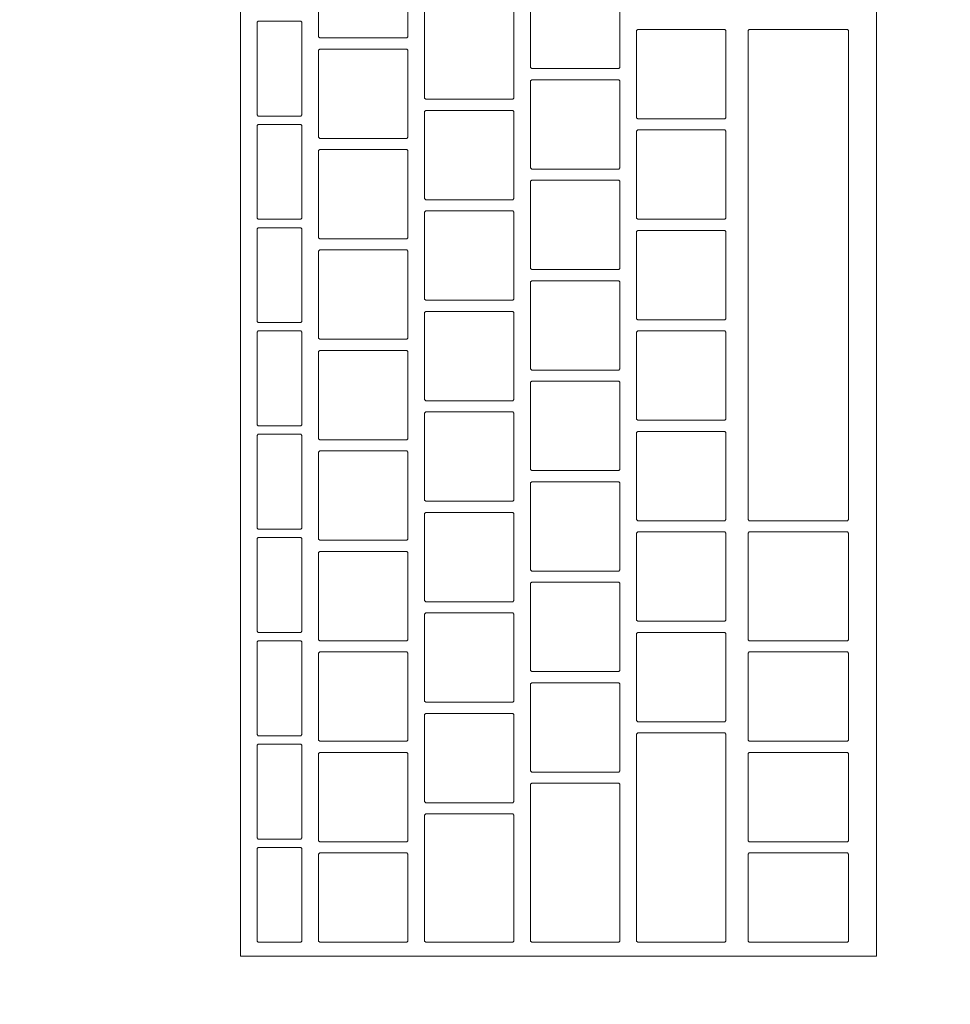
# Model space of a CAD drawing. Header units: metres. Extents: x -4 to 99, y -11 to 17.
# Tile 648 of 656: x 54.95 to 55.117, y 11.818 to 11.995. Entities that reach past the tile are written whole.
import ezdxf

# ---------------------------------------------------------------- set-up
doc = ezdxf.new("R2010")
doc.units = ezdxf.units.M
doc.header["$MEASUREMENT"] = 0
doc.linetypes.add('Wipeout_Contour', pattern=[1, 0, -1])
doc.layers.add('152 - Bemaßung_ Beschriftung.Ausbau', color=7, linetype='Continuous')
doc.layers.add('701 - Einrichtung.Möbel', color=7, linetype='Continuous')
doc.styles.add('ERSTELLTER_STIL_2', font='txt')
doc.dimstyles.new('ERSTELLTER_STIL__2', dxfattribs={"dimtxt": 0.1, "dimasz": 0.0532, "dimexe": 0.18, "dimexo": 0.0625, "dimgap": 0, "dimtad": 1, "dimtih": 1, "dimtoh": 1, "dimzin": 0, "dimdsep": 46, "dimtxsty": 'ERSTELLTER_STIL_2', "dimblk": 'ARROWHEAD_2', "dimblk1": 'ARROWHEAD_2', "dimblk2": 'ARROWHEAD_2', "dimcen": 0.09, "dimse1": 1, "dimse2": 1, "dimclrd": 7, "dimclre": 7, "dimclrt": 7, "dimazin": 0, "dimtfac": 1, "dimtdec": 4, "dimtmove": 0, "dimatfit": 3, "dimfxl": 1, "dimtolj": 1, "dimtzin": 0, "dimarcsym": 0})

# ---------------------------------------------------------------- blocks, each defined once
blk = doc.blocks.new('*D291')
at = {"layer": '152 - Bemaßung_ Beschriftung.Ausbau', "color": 7, "linetype": 'Continuous', "lineweight": 5}
for p, q in [((54.6, 15.3025), (54.6, 15.4075)), ((58.05503, 15.3025), (58.05503, 15.4075)), ((54.62021, 15.39), (54.57979, 15.32)), ((58.07523, 15.39), (58.03482, 15.32)), ((54.6, 15.355), (58.05503, 15.355))]:
    blk.add_line(p, q, dxfattribs=at)
at = {"layer": '152 - Bemaßung_ Beschriftung.Ausbau', "color": 7, "lineweight": 5, "char_height": 0.1, "attachment_point": 7, "style": 'ERSTELLTER_STIL_2'}
for s, insert in [('\\A1;{\\pql;\\fArial|b0|i0|c0|p38;3,45\\fArial|b0|i0|c0|p38;\\A1{\\H.66x;\\S5^  ;}}', (56.09356, 15.35559)), ('\\A1;{\\pql;\\fArial|b0|i0|c0|p38;15}', (57.88302, 15.375))]:
    blk.add_mtext(s, dxfattribs=dict(at, insert=insert))
blk = doc.blocks.new('ARROWHEAD_2')
at = {"color": 0, "linetype": 'Continuous', "lineweight": 0}
for p, q in [((-0.3781, -0.655), (0.3781, 0.655)), ((0, 0), (-1, 0))]:
    blk.add_line(p, q, dxfattribs=at)

msp = doc.modelspace()

# ---------------------------------------------------------------- wipeouts: each hides what was drawn before it
at = {"color": 254, "linetype": 'Wipeout_Contour', "lineweight": 0, "ltscale": 341.086358}
msp.add_wipeout([(54.6, 10.68998), (56.8, 10.68998), (56.8, 11.48998), (55.4, 11.48998), (55.4, 12.68998), (54.6, 12.68998)], dxfattribs=at).dxf.layer = '701 - Einrichtung.Möbel'

# ---------------------------------------------------------------- next in the draw order: wipeouts: each hides what was drawn before it
at = {"color": 254, "linetype": 'Wipeout_Contour', "lineweight": 0, "ltscale": 225.331042}
msp.add_wipeout([(55.10391, 11.82684), (55.10391, 12.08884), (54.98991, 12.08884), (54.98991, 11.82684)], dxfattribs=at).dxf.layer = '701 - Einrichtung.Möbel'

# ---------------------------------------------------------------- next in the draw order: linework, layer by layer
at = {"layer": '701 - Einrichtung.Möbel', "color": 7, "linetype": 'Continuous', "lineweight": 5, "flags": 128}
msp.add_lwpolyline([(55.10391, 11.82684), (55.10391, 12.08884), (54.98991, 12.08884), (54.98991, 11.82684)], close=True, dxfattribs=at)

# ---------------------------------------------------------------- next in the draw order: wipeouts: each hides what was drawn before it
at = {"color": 254, "linetype": 'Wipeout_Contour', "lineweight": 0, "ltscale": 506.285249}
msp.add_wipeout([(55.01991, 11.99934), (55.01991, 12.00714), (55.01971, 12.00734), (55.00411, 12.00734), (55.00391, 12.00714), (55.00391, 11.99154), (55.00411, 11.99134), (55.01971, 11.99134), (55.01991, 11.99154)], dxfattribs=at).dxf.layer = '701 - Einrichtung.Möbel'
at = {"color": 254, "linetype": 'Wipeout_Contour', "lineweight": 0, "ltscale": 506.608822}
msp.add_wipeout([(55.05791, 11.99384), (55.05791, 12.00164), (55.05771, 12.00184), (55.04211, 12.00184), (55.04191, 12.00164), (55.04191, 11.98604), (55.04211, 11.98584), (55.05771, 11.98584), (55.05791, 11.98604)], dxfattribs=at).dxf.layer = '701 - Einrichtung.Möbel'
at = {"color": 254, "linetype": 'Wipeout_Contour', "lineweight": 0, "ltscale": 506.431208}
msp.add_wipeout([(55.03891, 11.98834), (55.03891, 11.99614), (55.03871, 11.99634), (55.02311, 11.99634), (55.02291, 11.99614), (55.02291, 11.98054), (55.02311, 11.98034), (55.03871, 11.98034), (55.03891, 11.98054)], dxfattribs=at).dxf.layer = '701 - Einrichtung.Möbel'
at = {"color": 254, "linetype": 'Wipeout_Contour', "lineweight": 0, "ltscale": 506.123604}
msp.add_wipeout([(55.00091, 11.98584), (55.00091, 11.99414), (55.00071, 11.99434), (54.99311, 11.99434), (54.99291, 11.99414), (54.99291, 11.97754), (54.99311, 11.97734), (55.00071, 11.97734), (55.00091, 11.97754)], dxfattribs=at).dxf.layer = '701 - Einrichtung.Möbel'
at = {"color": 254, "linetype": 'Wipeout_Contour', "lineweight": 0, "ltscale": 506.758643}
msp.add_wipeout([(55.07691, 11.98484), (55.07691, 11.99264), (55.07671, 11.99284), (55.06111, 11.99284), (55.06091, 11.99264), (55.06091, 11.97704), (55.06111, 11.97684), (55.07671, 11.97684), (55.07691, 11.97704)], dxfattribs=at).dxf.layer = '701 - Einrichtung.Möbel'
at = {"color": 254, "linetype": 'Wipeout_Contour', "lineweight": 0, "ltscale": 506.877168}
msp.add_wipeout([(55.09891, 11.94884), (55.09891, 11.99264), (55.09871, 11.99284), (55.08111, 11.99284), (55.08091, 11.99264), (55.08091, 11.90504), (55.08111, 11.90484), (55.09871, 11.90484), (55.09891, 11.90504)], dxfattribs=at).dxf.layer = '701 - Einrichtung.Möbel'
at = {"color": 254, "linetype": 'Wipeout_Contour', "lineweight": 0, "ltscale": 506.250718}
msp.add_wipeout([(55.01991, 11.98134), (55.01991, 11.98914), (55.01971, 11.98934), (55.00411, 11.98934), (55.00391, 11.98914), (55.00391, 11.97354), (55.00411, 11.97334), (55.01971, 11.97334), (55.01991, 11.97354)], dxfattribs=at).dxf.layer = '701 - Einrichtung.Möbel'
at = {"color": 254, "linetype": 'Wipeout_Contour', "lineweight": 0, "ltscale": 506.574329}
msp.add_wipeout([(55.05791, 11.97584), (55.05791, 11.98364), (55.05771, 11.98384), (55.04211, 11.98384), (55.04191, 11.98364), (55.04191, 11.96804), (55.04211, 11.96784), (55.05771, 11.96784), (55.05791, 11.96804)], dxfattribs=at).dxf.layer = '701 - Einrichtung.Möbel'
at = {"color": 254, "linetype": 'Wipeout_Contour', "lineweight": 0, "ltscale": 506.396718}
msp.add_wipeout([(55.03891, 11.97034), (55.03891, 11.97814), (55.03871, 11.97834), (55.02311, 11.97834), (55.02291, 11.97814), (55.02291, 11.96254), (55.02311, 11.96234), (55.03871, 11.96234), (55.03891, 11.96254)], dxfattribs=at).dxf.layer = '701 - Einrichtung.Möbel'
at = {"color": 254, "linetype": 'Wipeout_Contour', "lineweight": 0, "ltscale": 506.088144}
msp.add_wipeout([(55.00091, 11.96734), (55.00091, 11.97564), (55.00071, 11.97584), (54.99311, 11.97584), (54.99291, 11.97564), (54.99291, 11.95904), (54.99311, 11.95884), (55.00071, 11.95884), (55.00091, 11.95904)], dxfattribs=at).dxf.layer = '701 - Einrichtung.Möbel'
at = {"color": 254, "linetype": 'Wipeout_Contour', "lineweight": 0, "ltscale": 506.724186}
msp.add_wipeout([(55.07691, 11.96684), (55.07691, 11.97464), (55.07671, 11.97484), (55.06111, 11.97484), (55.06091, 11.97464), (55.06091, 11.95904), (55.06111, 11.95884), (55.07671, 11.95884), (55.07691, 11.95904)], dxfattribs=at).dxf.layer = '701 - Einrichtung.Möbel'
at = {"color": 254, "linetype": 'Wipeout_Contour', "lineweight": 0, "ltscale": 506.216237}
msp.add_wipeout([(55.01991, 11.96334), (55.01991, 11.97114), (55.01971, 11.97134), (55.00411, 11.97134), (55.00391, 11.97114), (55.00391, 11.95554), (55.00411, 11.95534), (55.01971, 11.95534), (55.01991, 11.95554)], dxfattribs=at).dxf.layer = '701 - Einrichtung.Möbel'
at = {"color": 254, "linetype": 'Wipeout_Contour', "lineweight": 0, "ltscale": 506.539885}
msp.add_wipeout([(55.05791, 11.95784), (55.05791, 11.96564), (55.05771, 11.96584), (55.04211, 11.96584), (55.04191, 11.96564), (55.04191, 11.95004), (55.04211, 11.94984), (55.05771, 11.94984), (55.05791, 11.95004)], dxfattribs=at).dxf.layer = '701 - Einrichtung.Möbel'
at = {"color": 254, "linetype": 'Wipeout_Contour', "lineweight": 0, "ltscale": 506.362279}
msp.add_wipeout([(55.03891, 11.95234), (55.03891, 11.96014), (55.03871, 11.96034), (55.02311, 11.96034), (55.02291, 11.96014), (55.02291, 11.94454), (55.02311, 11.94434), (55.03871, 11.94434), (55.03891, 11.94454)], dxfattribs=at).dxf.layer = '701 - Einrichtung.Möbel'
at = {"color": 254, "linetype": 'Wipeout_Contour', "lineweight": 0, "ltscale": 506.052735}
msp.add_wipeout([(55.00091, 11.94884), (55.00091, 11.95714), (55.00071, 11.95734), (54.99311, 11.95734), (54.99291, 11.95714), (54.99291, 11.94054), (54.99311, 11.94034), (55.00071, 11.94034), (55.00091, 11.94054)], dxfattribs=at).dxf.layer = '701 - Einrichtung.Möbel'
at = {"color": 254, "linetype": 'Wipeout_Contour', "lineweight": 0, "ltscale": 506.689779}
msp.add_wipeout([(55.07691, 11.94884), (55.07691, 11.95664), (55.07671, 11.95684), (55.06111, 11.95684), (55.06091, 11.95664), (55.06091, 11.94104), (55.06111, 11.94084), (55.07671, 11.94084), (55.07691, 11.94104)], dxfattribs=at).dxf.layer = '701 - Einrichtung.Möbel'
at = {"color": 254, "linetype": 'Wipeout_Contour', "lineweight": 0, "ltscale": 506.181805}
msp.add_wipeout([(55.01991, 11.94534), (55.01991, 11.95314), (55.01971, 11.95334), (55.00411, 11.95334), (55.00391, 11.95314), (55.00391, 11.93754), (55.00411, 11.93734), (55.01971, 11.93734), (55.01991, 11.93754)], dxfattribs=at).dxf.layer = '701 - Einrichtung.Möbel'
at = {"color": 254, "linetype": 'Wipeout_Contour', "lineweight": 0, "ltscale": 506.505491}
msp.add_wipeout([(55.05791, 11.93984), (55.05791, 11.94764), (55.05771, 11.94784), (55.04211, 11.94784), (55.04191, 11.94764), (55.04191, 11.93204), (55.04211, 11.93184), (55.05771, 11.93184), (55.05791, 11.93204)], dxfattribs=at).dxf.layer = '701 - Einrichtung.Möbel'
at = {"color": 254, "linetype": 'Wipeout_Contour', "lineweight": 0, "ltscale": 506.327888}
msp.add_wipeout([(55.03891, 11.93434), (55.03891, 11.94214), (55.03871, 11.94234), (55.02311, 11.94234), (55.02291, 11.94214), (55.02291, 11.92654), (55.02311, 11.92634), (55.03871, 11.92634), (55.03891, 11.92654)], dxfattribs=at).dxf.layer = '701 - Einrichtung.Möbel'
at = {"color": 254, "linetype": 'Wipeout_Contour', "lineweight": 0, "ltscale": 506.017379}
msp.add_wipeout([(55.00091, 11.93034), (55.00091, 11.93864), (55.00071, 11.93884), (54.99311, 11.93884), (54.99291, 11.93864), (54.99291, 11.92204), (54.99311, 11.92184), (55.00071, 11.92184), (55.00091, 11.92204)], dxfattribs=at).dxf.layer = '701 - Einrichtung.Möbel'
at = {"color": 254, "linetype": 'Wipeout_Contour', "lineweight": 0, "ltscale": 506.655421}
msp.add_wipeout([(55.07691, 11.93084), (55.07691, 11.93864), (55.07671, 11.93884), (55.06111, 11.93884), (55.06091, 11.93864), (55.06091, 11.92304), (55.06111, 11.92284), (55.07671, 11.92284), (55.07691, 11.92304)], dxfattribs=at).dxf.layer = '701 - Einrichtung.Möbel'
at = {"color": 254, "linetype": 'Wipeout_Contour', "lineweight": 0, "ltscale": 506.147422}
msp.add_wipeout([(55.01991, 11.92734), (55.01991, 11.93514), (55.01971, 11.93534), (55.00411, 11.93534), (55.00391, 11.93514), (55.00391, 11.91954), (55.00411, 11.91934), (55.01971, 11.91934), (55.01991, 11.91954)], dxfattribs=at).dxf.layer = '701 - Einrichtung.Möbel'
at = {"color": 254, "linetype": 'Wipeout_Contour', "lineweight": 0, "ltscale": 506.471146}
msp.add_wipeout([(55.05791, 11.92184), (55.05791, 11.92964), (55.05771, 11.92984), (55.04211, 11.92984), (55.04191, 11.92964), (55.04191, 11.91404), (55.04211, 11.91384), (55.05771, 11.91384), (55.05791, 11.91404)], dxfattribs=at).dxf.layer = '701 - Einrichtung.Möbel'
at = {"color": 254, "linetype": 'Wipeout_Contour', "lineweight": 0, "ltscale": 506.293547}
msp.add_wipeout([(55.03891, 11.91634), (55.03891, 11.92414), (55.03871, 11.92434), (55.02311, 11.92434), (55.02291, 11.92414), (55.02291, 11.90854), (55.02311, 11.90834), (55.03871, 11.90834), (55.03891, 11.90854)], dxfattribs=at).dxf.layer = '701 - Einrichtung.Möbel'
at = {"color": 254, "linetype": 'Wipeout_Contour', "lineweight": 0, "ltscale": 505.982075}
msp.add_wipeout([(55.00091, 11.91184), (55.00091, 11.92014), (55.00071, 11.92034), (54.99311, 11.92034), (54.99291, 11.92014), (54.99291, 11.90354), (54.99311, 11.90334), (55.00071, 11.90334), (55.00091, 11.90354)], dxfattribs=at).dxf.layer = '701 - Einrichtung.Möbel'
at = {"color": 254, "linetype": 'Wipeout_Contour', "lineweight": 0, "ltscale": 506.621112}
msp.add_wipeout([(55.07691, 11.91284), (55.07691, 11.92064), (55.07671, 11.92084), (55.06111, 11.92084), (55.06091, 11.92064), (55.06091, 11.90504), (55.06111, 11.90484), (55.07671, 11.90484), (55.07691, 11.90504)], dxfattribs=at).dxf.layer = '701 - Einrichtung.Möbel'
at = {"color": 254, "linetype": 'Wipeout_Contour', "lineweight": 0, "ltscale": 506.113089}
msp.add_wipeout([(55.01991, 11.90934), (55.01991, 11.91714), (55.01971, 11.91734), (55.00411, 11.91734), (55.00391, 11.91714), (55.00391, 11.90154), (55.00411, 11.90134), (55.01971, 11.90134), (55.01991, 11.90154)], dxfattribs=at).dxf.layer = '701 - Einrichtung.Möbel'
at = {"color": 254, "linetype": 'Wipeout_Contour', "lineweight": 0, "ltscale": 506.436851}
msp.add_wipeout([(55.05791, 11.90384), (55.05791, 11.91164), (55.05771, 11.91184), (55.04211, 11.91184), (55.04191, 11.91164), (55.04191, 11.89604), (55.04211, 11.89584), (55.05771, 11.89584), (55.05791, 11.89604)], dxfattribs=at).dxf.layer = '701 - Einrichtung.Möbel'
at = {"color": 254, "linetype": 'Wipeout_Contour', "lineweight": 0, "ltscale": 506.259256}
msp.add_wipeout([(55.03891, 11.89834), (55.03891, 11.90614), (55.03871, 11.90634), (55.02311, 11.90634), (55.02291, 11.90614), (55.02291, 11.89054), (55.02311, 11.89034), (55.03871, 11.89034), (55.03891, 11.89054)], dxfattribs=at).dxf.layer = '701 - Einrichtung.Möbel'
at = {"color": 254, "linetype": 'Wipeout_Contour', "lineweight": 0, "ltscale": 506.586853}
msp.add_wipeout([(55.07691, 11.89484), (55.07691, 11.90264), (55.07671, 11.90284), (55.06111, 11.90284), (55.06091, 11.90264), (55.06091, 11.88704), (55.06111, 11.88684), (55.07671, 11.88684), (55.07691, 11.88704)], dxfattribs=at).dxf.layer = '701 - Einrichtung.Möbel'
at = {"color": 254, "linetype": 'Wipeout_Contour', "lineweight": 0, "ltscale": 506.769361}
msp.add_wipeout([(55.09891, 11.89309), (55.09891, 11.90264), (55.09871, 11.90284), (55.08111, 11.90284), (55.08091, 11.90264), (55.08091, 11.88354), (55.08111, 11.88334), (55.09871, 11.88334), (55.09891, 11.88354)], dxfattribs=at).dxf.layer = '701 - Einrichtung.Möbel'
at = {"color": 254, "linetype": 'Wipeout_Contour', "lineweight": 0, "ltscale": 505.946823}
msp.add_wipeout([(55.00091, 11.89334), (55.00091, 11.90164), (55.00071, 11.90184), (54.99311, 11.90184), (54.99291, 11.90164), (54.99291, 11.88504), (54.99311, 11.88484), (55.00071, 11.88484), (55.00091, 11.88504)], dxfattribs=at).dxf.layer = '701 - Einrichtung.Möbel'
at = {"color": 254, "linetype": 'Wipeout_Contour', "lineweight": 0, "ltscale": 506.078806}
msp.add_wipeout([(55.01991, 11.89134), (55.01991, 11.89914), (55.01971, 11.89934), (55.00411, 11.89934), (55.00391, 11.89914), (55.00391, 11.88354), (55.00411, 11.88334), (55.01971, 11.88334), (55.01991, 11.88354)], dxfattribs=at).dxf.layer = '701 - Einrichtung.Möbel'
at = {"color": 254, "linetype": 'Wipeout_Contour', "lineweight": 0, "ltscale": 506.402605}
msp.add_wipeout([(55.05791, 11.88584), (55.05791, 11.89364), (55.05771, 11.89384), (55.04211, 11.89384), (55.04191, 11.89364), (55.04191, 11.87804), (55.04211, 11.87784), (55.05771, 11.87784), (55.05791, 11.87804)], dxfattribs=at).dxf.layer = '701 - Einrichtung.Möbel'
at = {"color": 254, "linetype": 'Wipeout_Contour', "lineweight": 0, "ltscale": 506.225014}
msp.add_wipeout([(55.03891, 11.88034), (55.03891, 11.88814), (55.03871, 11.88834), (55.02311, 11.88834), (55.02291, 11.88814), (55.02291, 11.87254), (55.02311, 11.87234), (55.03871, 11.87234), (55.03891, 11.87254)], dxfattribs=at).dxf.layer = '701 - Einrichtung.Möbel'
at = {"color": 254, "linetype": 'Wipeout_Contour', "lineweight": 0, "ltscale": 506.552643}
msp.add_wipeout([(55.07691, 11.87684), (55.07691, 11.88464), (55.07671, 11.88484), (55.06111, 11.88484), (55.06091, 11.88464), (55.06091, 11.86904), (55.06111, 11.86884), (55.07671, 11.86884), (55.07691, 11.86904)], dxfattribs=at).dxf.layer = '701 - Einrichtung.Möbel'
at = {"color": 254, "linetype": 'Wipeout_Contour', "lineweight": 0, "ltscale": 505.911624}
msp.add_wipeout([(55.00091, 11.87484), (55.00091, 11.88314), (55.00071, 11.88334), (54.99311, 11.88334), (54.99291, 11.88314), (54.99291, 11.86654), (54.99311, 11.86634), (55.00071, 11.86634), (55.00091, 11.86654)], dxfattribs=at).dxf.layer = '701 - Einrichtung.Möbel'
at = {"color": 254, "linetype": 'Wipeout_Contour', "lineweight": 0, "ltscale": 506.044572}
msp.add_wipeout([(55.01991, 11.87334), (55.01991, 11.88114), (55.01971, 11.88134), (55.00411, 11.88134), (55.00391, 11.88114), (55.00391, 11.86554), (55.00411, 11.86534), (55.01971, 11.86534), (55.01991, 11.86554)], dxfattribs=at).dxf.layer = '701 - Einrichtung.Möbel'
at = {"color": 254, "linetype": 'Wipeout_Contour', "lineweight": 0, "ltscale": 506.731709}
msp.add_wipeout([(55.09891, 11.87334), (55.09891, 11.88114), (55.09871, 11.88134), (55.08111, 11.88134), (55.08091, 11.88114), (55.08091, 11.86554), (55.08111, 11.86534), (55.09871, 11.86534), (55.09891, 11.86554)], dxfattribs=at).dxf.layer = '701 - Einrichtung.Möbel'
at = {"color": 254, "linetype": 'Wipeout_Contour', "lineweight": 0, "ltscale": 506.368409}
msp.add_wipeout([(55.05791, 11.86784), (55.05791, 11.87564), (55.05771, 11.87584), (55.04211, 11.87584), (55.04191, 11.87564), (55.04191, 11.86004), (55.04211, 11.85984), (55.05771, 11.85984), (55.05791, 11.86004)], dxfattribs=at).dxf.layer = '701 - Einrichtung.Möbel'
at = {"color": 254, "linetype": 'Wipeout_Contour', "lineweight": 0, "ltscale": 506.190822}
msp.add_wipeout([(55.03891, 11.86234), (55.03891, 11.87014), (55.03871, 11.87034), (55.02311, 11.87034), (55.02291, 11.87014), (55.02291, 11.85454), (55.02311, 11.85434), (55.03871, 11.85434), (55.03891, 11.85454)], dxfattribs=at).dxf.layer = '701 - Einrichtung.Möbel'
at = {"color": 254, "linetype": 'Wipeout_Contour', "lineweight": 0, "ltscale": 506.498742}
msp.add_wipeout([(55.07691, 11.84809), (55.07691, 11.86664), (55.07671, 11.86684), (55.06111, 11.86684), (55.06091, 11.86664), (55.06091, 11.82954), (55.06111, 11.82934), (55.07671, 11.82934), (55.07691, 11.82954)], dxfattribs=at).dxf.layer = '701 - Einrichtung.Möbel'
at = {"color": 254, "linetype": 'Wipeout_Contour', "lineweight": 0, "ltscale": 505.876477}
msp.add_wipeout([(55.00091, 11.85634), (55.00091, 11.86464), (55.00071, 11.86484), (54.99311, 11.86484), (54.99291, 11.86464), (54.99291, 11.84804), (54.99311, 11.84784), (55.00071, 11.84784), (55.00091, 11.84804)], dxfattribs=at).dxf.layer = '701 - Einrichtung.Möbel'
at = {"color": 254, "linetype": 'Wipeout_Contour', "lineweight": 0, "ltscale": 506.010388}
msp.add_wipeout([(55.01991, 11.85534), (55.01991, 11.86314), (55.01971, 11.86334), (55.00411, 11.86334), (55.00391, 11.86314), (55.00391, 11.84754), (55.00411, 11.84734), (55.01971, 11.84734), (55.01991, 11.84754)], dxfattribs=at).dxf.layer = '701 - Einrichtung.Möbel'
at = {"color": 254, "linetype": 'Wipeout_Contour', "lineweight": 0, "ltscale": 506.697571}
msp.add_wipeout([(55.09891, 11.85534), (55.09891, 11.86314), (55.09871, 11.86334), (55.08111, 11.86334), (55.08091, 11.86314), (55.08091, 11.84754), (55.08111, 11.84734), (55.09871, 11.84734), (55.09891, 11.84754)], dxfattribs=at).dxf.layer = '701 - Einrichtung.Möbel'
at = {"color": 254, "linetype": 'Wipeout_Contour', "lineweight": 0, "ltscale": 506.32283}
msp.add_wipeout([(55.05791, 11.84359), (55.05791, 11.85764), (55.05771, 11.85784), (55.04211, 11.85784), (55.04191, 11.85764), (55.04191, 11.82954), (55.04211, 11.82934), (55.05771, 11.82934), (55.05791, 11.82954)], dxfattribs=at).dxf.layer = '701 - Einrichtung.Möbel'
at = {"color": 254, "linetype": 'Wipeout_Contour', "lineweight": 0, "ltscale": 506.1503}
msp.add_wipeout([(55.03891, 11.84084), (55.03891, 11.85214), (55.03871, 11.85234), (55.02311, 11.85234), (55.02291, 11.85214), (55.02291, 11.82954), (55.02311, 11.82934), (55.03871, 11.82934), (55.03891, 11.82954)], dxfattribs=at).dxf.layer = '701 - Einrichtung.Möbel'
at = {"color": 254, "linetype": 'Wipeout_Contour', "lineweight": 0, "ltscale": 505.841383}
msp.add_wipeout([(55.00091, 11.83784), (55.00091, 11.84614), (55.00071, 11.84634), (54.99311, 11.84634), (54.99291, 11.84614), (54.99291, 11.82954), (54.99311, 11.82934), (55.00071, 11.82934), (55.00091, 11.82954)], dxfattribs=at).dxf.layer = '701 - Einrichtung.Möbel'
at = {"color": 254, "linetype": 'Wipeout_Contour', "lineweight": 0, "ltscale": 505.976253}
msp.add_wipeout([(55.01991, 11.83734), (55.01991, 11.84514), (55.01971, 11.84534), (55.00411, 11.84534), (55.00391, 11.84514), (55.00391, 11.82954), (55.00411, 11.82934), (55.01971, 11.82934), (55.01991, 11.82954)], dxfattribs=at).dxf.layer = '701 - Einrichtung.Möbel'
at = {"color": 254, "linetype": 'Wipeout_Contour', "lineweight": 0, "ltscale": 506.663483}
msp.add_wipeout([(55.09891, 11.83734), (55.09891, 11.84514), (55.09871, 11.84534), (55.08111, 11.84534), (55.08091, 11.84514), (55.08091, 11.82954), (55.08111, 11.82934), (55.09871, 11.82934), (55.09891, 11.82954)], dxfattribs=at).dxf.layer = '701 - Einrichtung.Möbel'

# ---------------------------------------------------------------- next in the draw order: linework, layer by layer
at = {"layer": '701 - Einrichtung.Möbel', "color": 7, "linetype": 'Continuous', "lineweight": 5, "flags": 128}
for points in [[(55.01991, 11.99934), (55.01991, 12.00714), (55.01971, 12.00734), (55.00411, 12.00734), (55.00391, 12.00714), (55.00391, 11.99154), (55.00411, 11.99134), (55.01971, 11.99134), (55.01991, 11.99154)], [(55.05791, 11.99384), (55.05791, 12.00164), (55.05771, 12.00184), (55.04211, 12.00184), (55.04191, 12.00164), (55.04191, 11.98604), (55.04211, 11.98584), (55.05771, 11.98584), (55.05791, 11.98604)], [(55.03891, 11.98834), (55.03891, 11.99614), (55.03871, 11.99634), (55.02311, 11.99634), (55.02291, 11.99614), (55.02291, 11.98054), (55.02311, 11.98034), (55.03871, 11.98034), (55.03891, 11.98054)], [(55.00091, 11.98584), (55.00091, 11.99414), (55.00071, 11.99434), (54.99311, 11.99434), (54.99291, 11.99414), (54.99291, 11.97754), (54.99311, 11.97734), (55.00071, 11.97734), (55.00091, 11.97754)], [(55.07691, 11.98484), (55.07691, 11.99264), (55.07671, 11.99284), (55.06111, 11.99284), (55.06091, 11.99264), (55.06091, 11.97704), (55.06111, 11.97684), (55.07671, 11.97684), (55.07691, 11.97704)], [(55.09891, 11.94884), (55.09891, 11.99264), (55.09871, 11.99284), (55.08111, 11.99284), (55.08091, 11.99264), (55.08091, 11.90504), (55.08111, 11.90484), (55.09871, 11.90484), (55.09891, 11.90504)], [(55.01991, 11.98134), (55.01991, 11.98914), (55.01971, 11.98934), (55.00411, 11.98934), (55.00391, 11.98914), (55.00391, 11.97354), (55.00411, 11.97334), (55.01971, 11.97334), (55.01991, 11.97354)], [(55.05791, 11.97584), (55.05791, 11.98364), (55.05771, 11.98384), (55.04211, 11.98384), (55.04191, 11.98364), (55.04191, 11.96804), (55.04211, 11.96784), (55.05771, 11.96784), (55.05791, 11.96804)], [(55.03891, 11.97034), (55.03891, 11.97814), (55.03871, 11.97834), (55.02311, 11.97834), (55.02291, 11.97814), (55.02291, 11.96254), (55.02311, 11.96234), (55.03871, 11.96234), (55.03891, 11.96254)], [(55.00091, 11.96734), (55.00091, 11.97564), (55.00071, 11.97584), (54.99311, 11.97584), (54.99291, 11.97564), (54.99291, 11.95904), (54.99311, 11.95884), (55.00071, 11.95884), (55.00091, 11.95904)], [(55.07691, 11.96684), (55.07691, 11.97464), (55.07671, 11.97484), (55.06111, 11.97484), (55.06091, 11.97464), (55.06091, 11.95904), (55.06111, 11.95884), (55.07671, 11.95884), (55.07691, 11.95904)], [(55.01991, 11.96334), (55.01991, 11.97114), (55.01971, 11.97134), (55.00411, 11.97134), (55.00391, 11.97114), (55.00391, 11.95554), (55.00411, 11.95534), (55.01971, 11.95534), (55.01991, 11.95554)], [(55.05791, 11.95784), (55.05791, 11.96564), (55.05771, 11.96584), (55.04211, 11.96584), (55.04191, 11.96564), (55.04191, 11.95004), (55.04211, 11.94984), (55.05771, 11.94984), (55.05791, 11.95004)], [(55.03891, 11.95234), (55.03891, 11.96014), (55.03871, 11.96034), (55.02311, 11.96034), (55.02291, 11.96014), (55.02291, 11.94454), (55.02311, 11.94434), (55.03871, 11.94434), (55.03891, 11.94454)], [(55.00091, 11.94884), (55.00091, 11.95714), (55.00071, 11.95734), (54.99311, 11.95734), (54.99291, 11.95714), (54.99291, 11.94054), (54.99311, 11.94034), (55.00071, 11.94034), (55.00091, 11.94054)], [(55.07691, 11.94884), (55.07691, 11.95664), (55.07671, 11.95684), (55.06111, 11.95684), (55.06091, 11.95664), (55.06091, 11.94104), (55.06111, 11.94084), (55.07671, 11.94084), (55.07691, 11.94104)], [(55.01991, 11.94534), (55.01991, 11.95314), (55.01971, 11.95334), (55.00411, 11.95334), (55.00391, 11.95314), (55.00391, 11.93754), (55.00411, 11.93734), (55.01971, 11.93734), (55.01991, 11.93754)], [(55.05791, 11.93984), (55.05791, 11.94764), (55.05771, 11.94784), (55.04211, 11.94784), (55.04191, 11.94764), (55.04191, 11.93204), (55.04211, 11.93184), (55.05771, 11.93184), (55.05791, 11.93204)], [(55.03891, 11.93434), (55.03891, 11.94214), (55.03871, 11.94234), (55.02311, 11.94234), (55.02291, 11.94214), (55.02291, 11.92654), (55.02311, 11.92634), (55.03871, 11.92634), (55.03891, 11.92654)], [(55.00091, 11.93034), (55.00091, 11.93864), (55.00071, 11.93884), (54.99311, 11.93884), (54.99291, 11.93864), (54.99291, 11.92204), (54.99311, 11.92184), (55.00071, 11.92184), (55.00091, 11.92204)], [(55.07691, 11.93084), (55.07691, 11.93864), (55.07671, 11.93884), (55.06111, 11.93884), (55.06091, 11.93864), (55.06091, 11.92304), (55.06111, 11.92284), (55.07671, 11.92284), (55.07691, 11.92304)], [(55.01991, 11.92734), (55.01991, 11.93514), (55.01971, 11.93534), (55.00411, 11.93534), (55.00391, 11.93514), (55.00391, 11.91954), (55.00411, 11.91934), (55.01971, 11.91934), (55.01991, 11.91954)], [(55.05791, 11.92184), (55.05791, 11.92964), (55.05771, 11.92984), (55.04211, 11.92984), (55.04191, 11.92964), (55.04191, 11.91404), (55.04211, 11.91384), (55.05771, 11.91384), (55.05791, 11.91404)], [(55.03891, 11.91634), (55.03891, 11.92414), (55.03871, 11.92434), (55.02311, 11.92434), (55.02291, 11.92414), (55.02291, 11.90854), (55.02311, 11.90834), (55.03871, 11.90834), (55.03891, 11.90854)], [(55.00091, 11.91184), (55.00091, 11.92014), (55.00071, 11.92034), (54.99311, 11.92034), (54.99291, 11.92014), (54.99291, 11.90354), (54.99311, 11.90334), (55.00071, 11.90334), (55.00091, 11.90354)], [(55.07691, 11.91284), (55.07691, 11.92064), (55.07671, 11.92084), (55.06111, 11.92084), (55.06091, 11.92064), (55.06091, 11.90504), (55.06111, 11.90484), (55.07671, 11.90484), (55.07691, 11.90504)], [(55.01991, 11.90934), (55.01991, 11.91714), (55.01971, 11.91734), (55.00411, 11.91734), (55.00391, 11.91714), (55.00391, 11.90154), (55.00411, 11.90134), (55.01971, 11.90134), (55.01991, 11.90154)], [(55.05791, 11.90384), (55.05791, 11.91164), (55.05771, 11.91184), (55.04211, 11.91184), (55.04191, 11.91164), (55.04191, 11.89604), (55.04211, 11.89584), (55.05771, 11.89584), (55.05791, 11.89604)], [(55.03891, 11.89834), (55.03891, 11.90614), (55.03871, 11.90634), (55.02311, 11.90634), (55.02291, 11.90614), (55.02291, 11.89054), (55.02311, 11.89034), (55.03871, 11.89034), (55.03891, 11.89054)], [(55.07691, 11.89484), (55.07691, 11.90264), (55.07671, 11.90284), (55.06111, 11.90284), (55.06091, 11.90264), (55.06091, 11.88704), (55.06111, 11.88684), (55.07671, 11.88684), (55.07691, 11.88704)], [(55.09891, 11.89309), (55.09891, 11.90264), (55.09871, 11.90284), (55.08111, 11.90284), (55.08091, 11.90264), (55.08091, 11.88354), (55.08111, 11.88334), (55.09871, 11.88334), (55.09891, 11.88354)], [(55.00091, 11.89334), (55.00091, 11.90164), (55.00071, 11.90184), (54.99311, 11.90184), (54.99291, 11.90164), (54.99291, 11.88504), (54.99311, 11.88484), (55.00071, 11.88484), (55.00091, 11.88504)], [(55.01991, 11.89134), (55.01991, 11.89914), (55.01971, 11.89934), (55.00411, 11.89934), (55.00391, 11.89914), (55.00391, 11.88354), (55.00411, 11.88334), (55.01971, 11.88334), (55.01991, 11.88354)], [(55.05791, 11.88584), (55.05791, 11.89364), (55.05771, 11.89384), (55.04211, 11.89384), (55.04191, 11.89364), (55.04191, 11.87804), (55.04211, 11.87784), (55.05771, 11.87784), (55.05791, 11.87804)], [(55.03891, 11.88034), (55.03891, 11.88814), (55.03871, 11.88834), (55.02311, 11.88834), (55.02291, 11.88814), (55.02291, 11.87254), (55.02311, 11.87234), (55.03871, 11.87234), (55.03891, 11.87254)], [(55.07691, 11.87684), (55.07691, 11.88464), (55.07671, 11.88484), (55.06111, 11.88484), (55.06091, 11.88464), (55.06091, 11.86904), (55.06111, 11.86884), (55.07671, 11.86884), (55.07691, 11.86904)], [(55.00091, 11.87484), (55.00091, 11.88314), (55.00071, 11.88334), (54.99311, 11.88334), (54.99291, 11.88314), (54.99291, 11.86654), (54.99311, 11.86634), (55.00071, 11.86634), (55.00091, 11.86654)], [(55.01991, 11.87334), (55.01991, 11.88114), (55.01971, 11.88134), (55.00411, 11.88134), (55.00391, 11.88114), (55.00391, 11.86554), (55.00411, 11.86534), (55.01971, 11.86534), (55.01991, 11.86554)], [(55.09891, 11.87334), (55.09891, 11.88114), (55.09871, 11.88134), (55.08111, 11.88134), (55.08091, 11.88114), (55.08091, 11.86554), (55.08111, 11.86534), (55.09871, 11.86534), (55.09891, 11.86554)], [(55.05791, 11.86784), (55.05791, 11.87564), (55.05771, 11.87584), (55.04211, 11.87584), (55.04191, 11.87564), (55.04191, 11.86004), (55.04211, 11.85984), (55.05771, 11.85984), (55.05791, 11.86004)], [(55.03891, 11.86234), (55.03891, 11.87014), (55.03871, 11.87034), (55.02311, 11.87034), (55.02291, 11.87014), (55.02291, 11.85454), (55.02311, 11.85434), (55.03871, 11.85434), (55.03891, 11.85454)], [(55.07691, 11.84809), (55.07691, 11.86664), (55.07671, 11.86684), (55.06111, 11.86684), (55.06091, 11.86664), (55.06091, 11.82954), (55.06111, 11.82934), (55.07671, 11.82934), (55.07691, 11.82954)], [(55.00091, 11.85634), (55.00091, 11.86464), (55.00071, 11.86484), (54.99311, 11.86484), (54.99291, 11.86464), (54.99291, 11.84804), (54.99311, 11.84784), (55.00071, 11.84784), (55.00091, 11.84804)], [(55.01991, 11.85534), (55.01991, 11.86314), (55.01971, 11.86334), (55.00411, 11.86334), (55.00391, 11.86314), (55.00391, 11.84754), (55.00411, 11.84734), (55.01971, 11.84734), (55.01991, 11.84754)], [(55.09891, 11.85534), (55.09891, 11.86314), (55.09871, 11.86334), (55.08111, 11.86334), (55.08091, 11.86314), (55.08091, 11.84754), (55.08111, 11.84734), (55.09871, 11.84734), (55.09891, 11.84754)], [(55.05791, 11.84359), (55.05791, 11.85764), (55.05771, 11.85784), (55.04211, 11.85784), (55.04191, 11.85764), (55.04191, 11.82954), (55.04211, 11.82934), (55.05771, 11.82934), (55.05791, 11.82954)], [(55.03891, 11.84084), (55.03891, 11.85214), (55.03871, 11.85234), (55.02311, 11.85234), (55.02291, 11.85214), (55.02291, 11.82954), (55.02311, 11.82934), (55.03871, 11.82934), (55.03891, 11.82954)], [(55.00091, 11.83784), (55.00091, 11.84614), (55.00071, 11.84634), (54.99311, 11.84634), (54.99291, 11.84614), (54.99291, 11.82954), (54.99311, 11.82934), (55.00071, 11.82934), (55.00091, 11.82954)], [(55.01991, 11.83734), (55.01991, 11.84514), (55.01971, 11.84534), (55.00411, 11.84534), (55.00391, 11.84514), (55.00391, 11.82954), (55.00411, 11.82934), (55.01971, 11.82934), (55.01991, 11.82954)], [(55.09891, 11.83734), (55.09891, 11.84514), (55.09871, 11.84534), (55.08111, 11.84534), (55.08091, 11.84514), (55.08091, 11.82954), (55.08111, 11.82934), (55.09871, 11.82934), (55.09891, 11.82954)]]:
    msp.add_lwpolyline(points, close=True, dxfattribs=at)

# ---------------------------------------------------------------- next in the draw order: dimensions: what is measured, and where the dimension line sits
at = {"layer": '152 - Bemaßung_ Beschriftung.Ausbau', "color": 7, "linetype": 'Continuous', "lineweight": 5}
dim = msp.add_linear_dim(base=(58.05503, 15.355), p1=(54.6, 10.70929), p2=(58.05503, 10.61999), dimstyle='ERSTELLTER_STIL__2', dxfattribs=at)
dim.commit()
dim.dimension.update_dxf_attribs({"geometry": '*D291', "text_midpoint": (56.3585, 15.425), "dimtype": 160})

doc.saveas('drawing.dxf')
